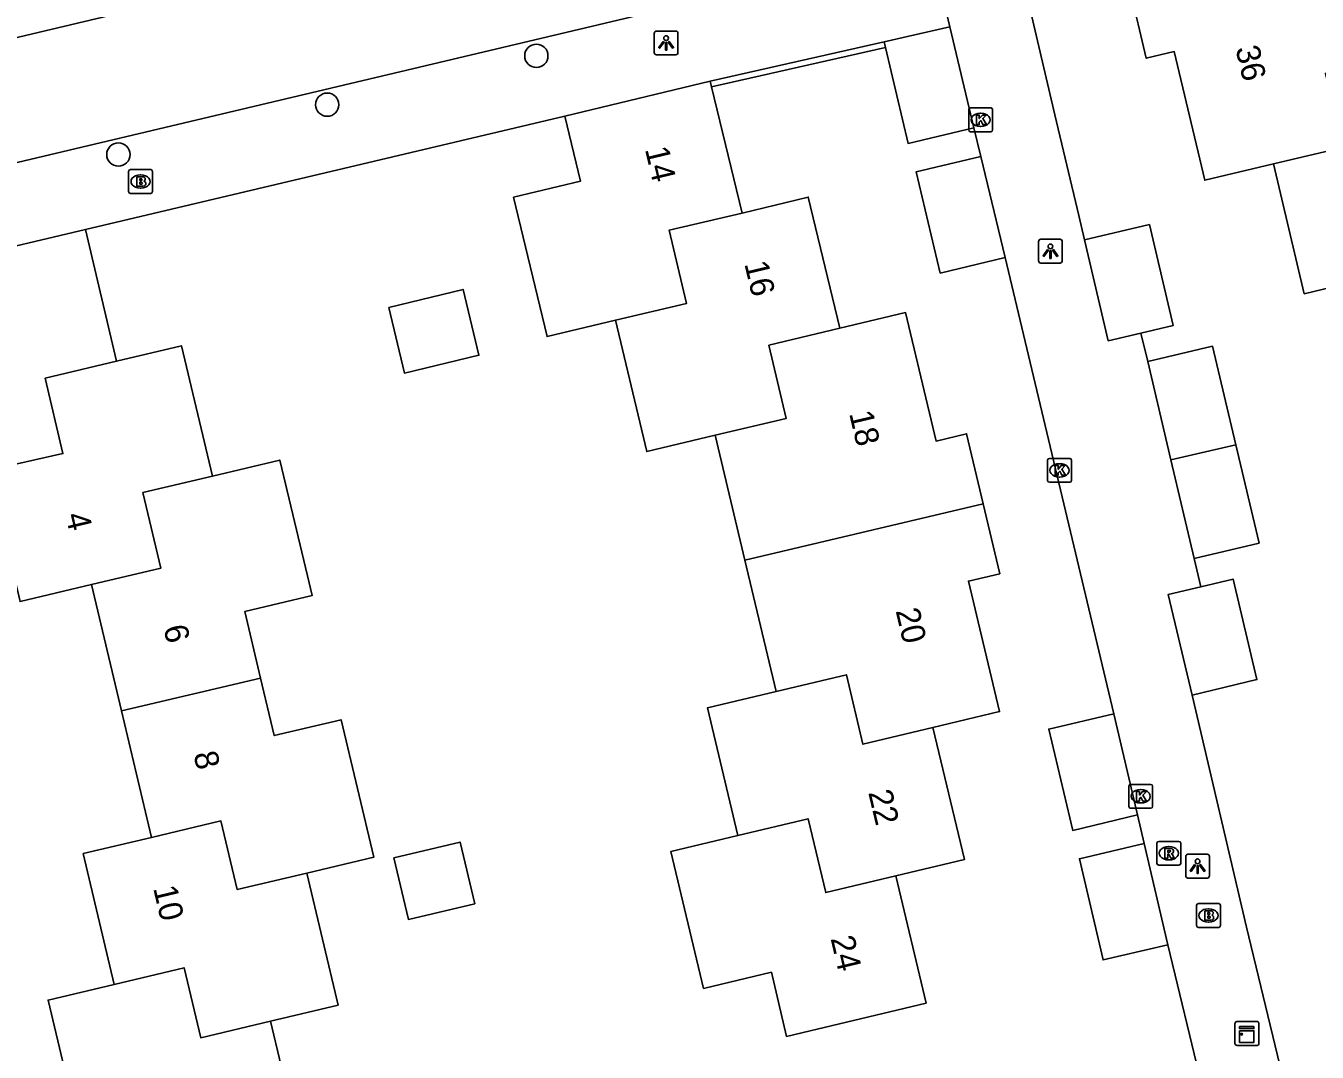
# Model space of a CAD drawing. Extents: x 158038 to 159242, y 380133 to 381214.
# Drawn here: x 159134.4 to 159188.6, y 380509 to 380552.1 of the extents above; entities that cross this region are included whole.
import ezdxf

# ---------------------------------------------------------------- set-up
doc = ezdxf.new("R2010")
doc.units = 0
for name, color, linetype in [('IMGEO_Boom', 7, 'Continuous'), ('IMGEO_Brandkraan', 7, 'Continuous'), ('IMGEO_Hek', 7, 'Continuous'), ('IMGEO_Kast', 7, 'Continuous'), ('IMGEO_Kolk', 7, 'Continuous'), ('IMGEO_Lichtpunt', 7, 'Continuous'), ('IMGEO_Muur', 7, 'Continuous'), ('IMGEO_Pand', 7, 'Continuous'), ('IMGEO_Pand_nummerreeks', 7, 'Continuous'), ('IMGEO_Rijbaan_lokaal_open', 7, 'Continuous'), ('IMGEO_Rioolput', 7, 'Continuous'), ('IMGEO_Voetpad_open', 7, 'Continuous')]:
    doc.layers.add(name, color=color, linetype=linetype)

msp = doc.modelspace()

# ---------------------------------------------------------------- linework, layer by layer
at = {"layer": 'IMGEO_Boom'}
for centre in [(159155.824, 380550.856), (159147.043, 380548.806), (159138.273, 380546.712)]:
    msp.add_circle(centre, 0.489, dxfattribs=at)
at = {"layer": 'IMGEO_Brandkraan'}
for p, q in [((159138.704, 380545.154), (159138.704, 380546.006)), ((159138.779, 380546.08), (159139.631, 380546.08)), ((159139.192, 380545.86), (159139.217, 380545.86)), ((159139.705, 380546.006), (159139.705, 380545.154)), ((159139.631, 380545.08), (159138.779, 380545.08)), ((159139.215, 380545.3), (159139.19, 380545.3)), ((159183.623, 380515.264), (159184.475, 380515.264)), ((159183.548, 380514.338), (159183.548, 380515.19)), ((159184.036, 380515.044), (159184.061, 380515.044)), ((159184.549, 380515.19), (159184.549, 380514.338)), ((159184.475, 380514.264), (159183.623, 380514.264)), ((159184.059, 380514.484), (159184.034, 380514.484))]:
    msp.add_line(p, q, dxfattribs=at)
for points in [[(159138.704, 380545.154), (159138.704, 380546.006)], [(159138.779, 380546.08), (159139.631, 380546.08)], [(159139.052, 380545.78), (159139.052, 380545.38), (159139.265, 380545.38)], [(159139.283, 380545.78), (159139.052, 380545.78)], [(159139.231, 380545.699), (159139.177, 380545.699), (159139.177, 380545.623)], [(159139.177, 380545.623), (159139.23, 380545.623)], [(159139.705, 380546.006), (159139.705, 380545.154)], [(159139.631, 380545.08), (159138.779, 380545.08)], [(159139.239, 380545.547), (159139.177, 380545.547), (159139.177, 380545.466)], [(159139.177, 380545.466), (159139.239, 380545.466)], [(159183.623, 380515.264), (159184.475, 380515.264)], [(159183.548, 380514.338), (159183.548, 380515.19)], [(159183.896, 380514.964), (159183.896, 380514.564), (159184.109, 380514.564)], [(159184.127, 380514.964), (159183.896, 380514.964)], [(159184.075, 380514.883), (159184.021, 380514.883), (159184.021, 380514.807)], [(159184.021, 380514.807), (159184.074, 380514.807)], [(159184.083, 380514.731), (159184.021, 380514.731), (159184.021, 380514.65)], [(159184.549, 380515.19), (159184.549, 380514.338)], [(159184.475, 380514.264), (159183.623, 380514.264)], [(159184.021, 380514.65), (159184.083, 380514.65)]]:
    msp.add_lwpolyline(points, dxfattribs=at)
for centre, radius, start, end in [((159138.781, 380546.004), 0.0765, 91.552, 178.448), ((159138.781, 380546.004), 0.0765, 91.552, 178.448), ((159139.232, 380545.661), 0.0379, 267.8285, 90.9355), ((159139.287, 380545.635), 0.145, 59.4692, 91.5367), ((159139.312, 380545.682), 0.0922, 285.5137, 58.1501), ((159139.317, 380545.49), 0.105, 301.3115, 78.989), ((159139.629, 380546.004), 0.0765, 1.552, 88.448), ((159139.629, 380546.004), 0.0765, 1.552, 88.448), ((159138.781, 380545.156), 0.0765, 181.552, 268.448), ((159138.781, 380545.156), 0.0765, 181.552, 268.448), ((159139.24, 380545.506), 0.0404, 269.8759, 90.5077), ((159139.271, 380545.631), 0.251, 268.6676, 293.5347), ((159139.629, 380545.156), 0.0765, 271.552, 358.448), ((159139.629, 380545.156), 0.0765, 271.552, 358.448), ((159183.625, 380515.188), 0.0765, 91.552, 178.448), ((159183.625, 380515.188), 0.0765, 91.552, 178.448), ((159184.473, 380515.188), 0.0765, 1.552, 88.448), ((159184.473, 380515.188), 0.0765, 1.552, 88.448), ((159184.076, 380514.845), 0.0379, 267.8285, 90.9355), ((159184.084, 380514.69), 0.0404, 269.8759, 90.5077), ((159184.131, 380514.819), 0.145, 59.4692, 91.5367), ((159184.156, 380514.866), 0.0922, 285.5137, 58.1501), ((159184.161, 380514.674), 0.105, 301.3115, 78.989), ((159183.625, 380514.34), 0.0765, 181.552, 268.448), ((159183.625, 380514.34), 0.0765, 181.552, 268.448), ((159184.115, 380514.815), 0.251, 268.6676, 293.5347), ((159184.473, 380514.34), 0.0765, 271.552, 358.448), ((159184.473, 380514.34), 0.0765, 271.552, 358.448)]:
    msp.add_arc(centre, radius, start, end, dxfattribs=at)
for centre, major_axis, ratio, start_param, end_param in [((159139.191, 380545.58), (-0.387, 0.002), 0.722429, 4.712389, 7.853982), ((159139.216, 380545.58), (-0.39, 0.002), 0.717154, 1.570796, 4.712389), ((159184.035, 380514.764), (-0.387, 0.002), 0.722429, 4.712389, 7.853982), ((159184.06, 380514.764), (-0.39, 0.002), 0.717154, 1.570796, 4.712389)]:
    msp.add_ellipse(centre, major_axis=major_axis, ratio=ratio, start_param=start_param, end_param=end_param, dxfattribs=at)
at = {"layer": 'IMGEO_Hek'}
for points in [[(159136.886, 380543.562), (159157.025, 380548.321)], [(159187.042, 380508.472), (159185.648, 380514.267)]]:
    msp.add_lwpolyline(points, dxfattribs=at)
at = {"layer": 'IMGEO_Kast'}
for p, q in [((159185.16, 380509.385), (159185.16, 380510.226)), ((159185.16, 380510.226), (159185.16, 380509.385)), ((159185.235, 380510.31), (159186.076, 380510.31)), ((159186.076, 380510.31), (159185.235, 380510.31)), ((159186.16, 380510.235), (159186.16, 380509.394)), ((159186.16, 380509.394), (159186.16, 380510.235)), ((159186.085, 380509.31), (159185.244, 380509.31)), ((159185.244, 380509.31), (159186.085, 380509.31))]:
    msp.add_line(p, q, dxfattribs=at)
for points in [[(159185.355, 380510.1), (159185.955, 380510.1), (159185.955, 380510.015), (159185.355, 380510.015), (159185.355, 380510.1)], [(159185.355, 380509.925), (159185.955, 380509.925), (159185.955, 380509.436), (159185.355, 380509.436), (159185.355, 380509.925)]]:
    msp.add_lwpolyline(points, dxfattribs=at)
msp.add_circle((159185.439, 380509.774), 0.0377, dxfattribs=at)
for centre, start, end in [((159185.238, 380510.232), 92.4484, 184.2845), ((159185.238, 380510.232), 92.4484, 184.2845), ((159186.082, 380510.232), 2.4484, 94.2845), ((159186.082, 380510.232), 2.4484, 94.2845), ((159185.238, 380509.388), 182.4484, 274.2845), ((159185.238, 380509.388), 182.4484, 274.2845), ((159186.082, 380509.388), 272.4484, 4.2845), ((159186.082, 380509.388), 272.4484, 4.2845)]:
    msp.add_arc(centre, 0.0779, start, end, dxfattribs=at)
at = {"layer": 'IMGEO_Kolk'}
for p, q in [((159173.978, 380547.745), (159173.978, 380548.597)), ((159174.053, 380548.671), (159174.905, 380548.671)), ((159174.466, 380548.451), (159174.491, 380548.451)), ((159174.979, 380548.597), (159174.979, 380547.745)), ((159174.489, 380547.891), (159174.464, 380547.891)), ((159174.905, 380547.671), (159174.053, 380547.671)), ((159177.292, 380533.026), (159177.292, 380533.878)), ((159177.367, 380533.952), (159178.219, 380533.952)), ((159177.78, 380533.732), (159177.805, 380533.732)), ((159178.293, 380533.878), (159178.293, 380533.026)), ((159177.803, 380533.172), (159177.778, 380533.172)), ((159178.219, 380532.952), (159177.367, 380532.952)), ((159180.701, 380519.34), (159180.701, 380520.192)), ((159180.776, 380520.266), (159181.628, 380520.266)), ((159181.702, 380520.192), (159181.702, 380519.34)), ((159181.189, 380520.046), (159181.214, 380520.046)), ((159181.628, 380519.266), (159180.776, 380519.266)), ((159181.212, 380519.486), (159181.187, 380519.486))]:
    msp.add_line(p, q, dxfattribs=at)
for points in [[(159173.978, 380547.745), (159173.978, 380548.597)], [(159174.053, 380548.671), (159174.905, 380548.671)], [(159174.299, 380548.371), (159174.422, 380548.371), (159174.422, 380548.22), (159174.552, 380548.371), (159174.716, 380548.371), (159174.57, 380548.22), (159174.723, 380547.971), (159174.571, 380547.971), (159174.486, 380548.135), (159174.422, 380548.068), (159174.422, 380547.971), (159174.299, 380547.971), (159174.299, 380548.371)], [(159174.979, 380548.597), (159174.979, 380547.745)], [(159174.905, 380547.671), (159174.053, 380547.671)], [(159177.292, 380533.026), (159177.292, 380533.878)], [(159177.367, 380533.952), (159178.219, 380533.952)], [(159177.613, 380533.652), (159177.736, 380533.652), (159177.736, 380533.501), (159177.866, 380533.652), (159178.03, 380533.652), (159177.884, 380533.501), (159178.037, 380533.252), (159177.885, 380533.252), (159177.8, 380533.416), (159177.736, 380533.349), (159177.736, 380533.252), (159177.613, 380533.252), (159177.613, 380533.652)], [(159178.293, 380533.878), (159178.293, 380533.026)], [(159178.219, 380532.952), (159177.367, 380532.952)], [(159180.701, 380519.34), (159180.701, 380520.192)], [(159180.776, 380520.266), (159181.628, 380520.266)], [(159181.702, 380520.192), (159181.702, 380519.34)], [(159181.022, 380519.966), (159181.145, 380519.966), (159181.145, 380519.815), (159181.275, 380519.966), (159181.439, 380519.966), (159181.293, 380519.815), (159181.446, 380519.566), (159181.294, 380519.566), (159181.209, 380519.73), (159181.145, 380519.663), (159181.145, 380519.566), (159181.022, 380519.566), (159181.022, 380519.966)], [(159181.628, 380519.266), (159180.776, 380519.266)]]:
    msp.add_lwpolyline(points, dxfattribs=at)
for centre, start, end in [((159174.055, 380548.595), 91.552, 178.448), ((159174.055, 380548.595), 91.552, 178.448), ((159174.903, 380548.595), 1.552, 88.448), ((159174.903, 380548.595), 1.552, 88.448), ((159174.055, 380547.747), 181.552, 268.448), ((159174.055, 380547.747), 181.552, 268.448), ((159174.903, 380547.747), 271.552, 358.448), ((159174.903, 380547.747), 271.552, 358.448), ((159177.369, 380533.876), 91.552, 178.448), ((159177.369, 380533.876), 91.552, 178.448), ((159178.217, 380533.876), 1.552, 88.448), ((159178.217, 380533.876), 1.552, 88.448), ((159177.369, 380533.028), 181.552, 268.448), ((159177.369, 380533.028), 181.552, 268.448), ((159178.217, 380533.028), 271.552, 358.448), ((159178.217, 380533.028), 271.552, 358.448), ((159180.778, 380520.19), 91.552, 178.448), ((159180.778, 380520.19), 91.552, 178.448), ((159181.626, 380520.19), 1.552, 88.448), ((159181.626, 380520.19), 1.552, 88.448), ((159180.778, 380519.342), 181.552, 268.448), ((159180.778, 380519.342), 181.552, 268.448), ((159181.626, 380519.342), 271.552, 358.448), ((159181.626, 380519.342), 271.552, 358.448)]:
    msp.add_arc(centre, 0.0765, start, end, dxfattribs=at)
for centre, major_axis, ratio, start_param, end_param in [((159174.465, 380548.171), (-0.387, 0.002), 0.722429, 4.712389, 7.853982), ((159174.49, 380548.171), (-0.39, 0.002), 0.717154, 1.570796, 4.712389), ((159177.779, 380533.452), (-0.387, 0.002), 0.722429, 4.712389, 7.853982), ((159177.804, 380533.452), (-0.39, 0.002), 0.717154, 1.570796, 4.712389), ((159181.188, 380519.766), (-0.387, 0.002), 0.722429, 4.712389, 7.853982), ((159181.213, 380519.766), (-0.39, 0.002), 0.717154, 1.570796, 4.712389)]:
    msp.add_ellipse(centre, major_axis=major_axis, ratio=ratio, start_param=start_param, end_param=end_param, dxfattribs=at)
at = {"layer": 'IMGEO_Lichtpunt'}
for p, q in [((159160.775, 380551.801), (159160.775, 380550.994)), ((159160.775, 380551.801), (159160.775, 380550.994)), ((159161.677, 380551.896), (159160.869, 380551.896)), ((159161.677, 380551.896), (159160.869, 380551.896)), ((159161.771, 380550.994), (159161.771, 380551.801)), ((159161.771, 380550.994), (159161.771, 380551.801)), ((159160.869, 380550.9), (159161.677, 380550.9)), ((159160.869, 380550.9), (159161.677, 380550.9)), ((159176.913, 380543.058), (159176.913, 380542.251)), ((159176.913, 380543.058), (159176.913, 380542.251)), ((159177.815, 380543.153), (159177.007, 380543.153)), ((159177.815, 380543.153), (159177.007, 380543.153)), ((159177.909, 380542.251), (159177.909, 380543.058)), ((159177.909, 380542.251), (159177.909, 380543.058)), ((159177.007, 380542.157), (159177.815, 380542.157)), ((159177.007, 380542.157), (159177.815, 380542.157)), ((159183.09, 380517.237), (159183.09, 380516.43)), ((159183.09, 380517.237), (159183.09, 380516.43)), ((159183.992, 380517.332), (159183.184, 380517.332)), ((159183.992, 380517.332), (159183.184, 380517.332)), ((159184.086, 380516.43), (159184.086, 380517.237)), ((159184.086, 380516.43), (159184.086, 380517.237)), ((159183.184, 380516.336), (159183.992, 380516.336)), ((159183.184, 380516.336), (159183.992, 380516.336))]:
    msp.add_line(p, q, dxfattribs=at)
for points in [[(159161.149, 380551.465), (159161.188, 380551.437), (159161, 380551.175), (159160.962, 380551.202), (159161.149, 380551.465)], [(159161.251, 380551.417), (159161.298, 380551.417), (159161.298, 380551.095), (159161.251, 380551.095), (159161.251, 380551.417)], [(159161.361, 380551.437), (159161.399, 380551.464), (159161.586, 380551.202), (159161.547, 380551.174), (159161.361, 380551.437)], [(159177.287, 380542.722), (159177.326, 380542.694), (159177.138, 380542.432), (159177.1, 380542.459), (159177.287, 380542.722)], [(159177.389, 380542.674), (159177.436, 380542.674), (159177.436, 380542.352), (159177.389, 380542.352), (159177.389, 380542.674)], [(159177.499, 380542.694), (159177.537, 380542.721), (159177.724, 380542.459), (159177.685, 380542.431), (159177.499, 380542.694)], [(159183.464, 380516.901), (159183.503, 380516.873), (159183.315, 380516.611), (159183.277, 380516.638), (159183.464, 380516.901)], [(159183.566, 380516.853), (159183.613, 380516.853), (159183.613, 380516.531), (159183.566, 380516.531), (159183.566, 380516.853)], [(159183.676, 380516.873), (159183.714, 380516.9), (159183.901, 380516.638), (159183.862, 380516.61), (159183.676, 380516.873)]]:
    msp.add_lwpolyline(points, dxfattribs=at)
for centre in [(159161.274, 380551.599), (159177.412, 380542.856), (159183.589, 380517.035)]:
    msp.add_circle(centre, 0.0994, dxfattribs=at)
for centre, start, end in [((159160.869, 380551.801), 90, 180), ((159160.869, 380551.801), 90, 180), ((159161.677, 380551.801), 0, 90), ((159161.677, 380551.801), 0, 90), ((159160.869, 380550.994), 180, 270), ((159160.869, 380550.994), 180, 270), ((159161.677, 380550.994), 270, 0), ((159161.677, 380550.994), 270, 360), ((159177.007, 380543.058), 90, 180), ((159177.007, 380543.058), 90, 180), ((159177.815, 380543.058), 0, 90), ((159177.815, 380543.058), 0, 90), ((159177.007, 380542.251), 180, 270), ((159177.007, 380542.251), 180, 270), ((159177.815, 380542.251), 270, 0), ((159177.815, 380542.251), 270, 360), ((159183.184, 380517.237), 90, 180), ((159183.184, 380517.237), 90, 180), ((159183.992, 380517.237), 0, 90), ((159183.992, 380517.237), 0, 90), ((159183.184, 380516.43), 180, 270), ((159183.184, 380516.43), 180, 270), ((159183.992, 380516.43), 270, 0), ((159183.992, 380516.43), 270, 360)]:
    msp.add_arc(centre, 0.0946, start, end, dxfattribs=at)
at = {"layer": 'IMGEO_Muur'}
for points in [[(159163.128, 380549.791), (159170.429, 380551.441)], [(159170.484, 380551.207), (159163.184, 380549.557)]]:
    msp.add_lwpolyline(points, dxfattribs=at)
at = {"layer": 'IMGEO_Pand'}
for points in [[(159186.778, 380546.315), (159183.893, 380545.63), (159182.609, 380551.032), (159181.434, 380550.753), (159180.739, 380553.678)], [(159170.429, 380551.441), (159173.191, 380552.075)], [(159173.191, 380552.075), (159174.189, 380547.829)], [(159170.429, 380551.441), (159170.484, 380551.207)], [(159174.189, 380547.829), (159171.431, 380547.181), (159170.484, 380551.207)], [(159186.778, 380546.315), (159189.694, 380547.007), (159188.956, 380550.115), (159191.873, 380550.808)], [(159157.025, 380548.321), (159163.128, 380549.791)], [(159163.184, 380549.557), (159163.128, 380549.791)], [(159163.184, 380549.557), (159164.46, 380544.257)], [(159159.147, 380539.751), (159156.276, 380539.067), (159154.867, 380544.92), (159157.68, 380545.597), (159157.025, 380548.321)], [(159175.506, 380542.385), (159172.783, 380541.734), (159171.767, 380545.979), (159174.49, 380546.631)], [(159174.49, 380546.631), (159175.506, 380542.385)], [(159190.91, 380541.545), (159188.071, 380540.87), (159186.778, 380546.315)], [(159164.46, 380544.257), (159167.242, 380544.927), (159168.568, 380539.417)], [(159159.147, 380539.751), (159162.135, 380540.463), (159161.403, 380543.538), (159164.46, 380544.257)], [(159127.4, 380538.331), (159126.715, 380541.155), (159136.886, 380543.562)], [(159136.886, 380543.562), (159138.194, 380538.031)], [(159178.839, 380543.129), (159181.564, 380543.773), (159182.564, 380539.538), (159181.212, 380539.218)], [(159181.212, 380539.218), (159179.839, 380538.894), (159178.839, 380543.129)], [(159149.623, 380540.294), (159150.287, 380537.533), (159153.415, 380538.286), (159152.75, 380541.047), (159149.623, 380540.294)], [(159163.337, 380534.927), (159160.458, 380534.242), (159159.147, 380539.751)], [(159168.568, 380539.417), (159171.328, 380540.073), (159172.61, 380534.683), (159173.886, 380534.987), (159174.585, 380532.05)], [(159168.568, 380539.417), (159165.588, 380538.708), (159166.319, 380535.636), (159163.337, 380534.927)], [(159138.194, 380538.031), (159140.924, 380538.68), (159142.225, 380533.21)], [(159181.494, 380538.021), (159184.219, 380538.664), (159185.195, 380534.53)], [(159138.194, 380538.031), (159135.195, 380537.318), (159135.947, 380534.158), (159132.84, 380533.455)], [(159182.47, 380533.887), (159181.494, 380538.021)], [(159164.585, 380529.68), (159163.337, 380534.927)], [(159182.47, 380533.887), (159185.195, 380534.53)], [(159185.195, 380534.53), (159186.171, 380530.396), (159183.446, 380529.753)], [(159142.225, 380533.21), (159145.051, 380533.882), (159146.209, 380529.018), (159146.405, 380528.193), (159143.579, 380527.521), (159144.243, 380524.73)], [(159183.446, 380529.753), (159182.47, 380533.887)], [(159137.139, 380528.653), (159134.143, 380527.944), (159132.84, 380533.455)], [(159137.139, 380528.653), (159140.059, 380529.348), (159139.305, 380532.516), (159142.225, 380533.21)], [(159164.585, 380529.68), (159174.585, 380532.05)], [(159174.585, 380532.05), (159175.283, 380529.114), (159173.969, 380528.802), (159175.273, 380523.321), (159172.479, 380522.656)], [(159165.896, 380524.172), (159164.585, 380529.68)], [(159183.726, 380528.566), (159185.078, 380528.89), (159186.082, 380524.667), (159183.358, 380524.019)], [(159138.401, 380523.348), (159137.139, 380528.653)], [(159183.358, 380524.019), (159182.354, 380528.242), (159183.726, 380528.566)], [(159144.243, 380524.73), (159138.401, 380523.348)], [(159144.243, 380524.73), (159144.818, 380522.313), (159147.628, 380522.982), (159149, 380517.214), (159146.184, 380516.544)], [(159172.479, 380522.656), (159169.535, 380521.955), (159168.841, 380524.872), (159165.896, 380524.172)], [(159164.291, 380518.125), (159163.015, 380523.487), (159165.896, 380524.172)], [(159139.663, 380518.041), (159138.401, 380523.348)], [(159181.072, 380518.982), (159178.347, 380518.337), (159177.342, 380522.588), (159180.067, 380523.232)], [(159180.067, 380523.232), (159181.072, 380518.982)], [(159172.479, 380522.656), (159173.798, 380517.111), (159170.921, 380516.427)], [(159146.184, 380516.544), (159143.267, 380515.85), (159142.581, 380518.735), (159139.663, 380518.041)], [(159164.291, 380518.125), (159167.237, 380518.826), (159167.974, 380515.726), (159170.921, 380516.427)], [(159138.101, 380511.868), (159136.795, 380517.359), (159139.663, 380518.041)], [(159170.921, 380516.427), (159172.192, 380511.081), (159167.328, 380509.924), (159166.332, 380509.687), (159165.692, 380512.378), (159162.843, 380511.7), (159161.474, 380517.455), (159164.291, 380518.125)], [(159149.836, 380517.181), (159150.451, 380514.594), (159153.235, 380515.256), (159152.619, 380517.843), (159149.836, 380517.181)], [(159182.344, 380513.535), (159179.618, 380512.897), (159178.624, 380517.145), (159181.35, 380517.783)], [(159181.35, 380517.783), (159182.344, 380513.535)], [(159146.184, 380516.544), (159147.502, 380511.001), (159144.66, 380510.325)], [(159138.101, 380511.868), (159141.031, 380512.565), (159141.73, 380509.628), (159144.66, 380510.325)], [(159144.66, 380510.325), (159145.959, 380504.867), (159140.849, 380503.652), (159135.984, 380502.495), (159135.263, 380505.527), (159136.598, 380505.844), (159135.323, 380511.207), (159138.101, 380511.868)]]:
    msp.add_lwpolyline(points, dxfattribs=at)
at = {"layer": 'IMGEO_Rijbaan_lokaal_open'}
msp.add_lwpolyline([(159121.612, 380548.682), (159166.662, 380559.374)], dxfattribs=at)
at = {"layer": 'IMGEO_Rioolput'}
for p, q in [((159181.881, 380516.949), (159181.881, 380517.801)), ((159181.956, 380517.875), (159182.808, 380517.875)), ((159182.369, 380517.655), (159182.394, 380517.655)), ((159182.882, 380517.801), (159182.882, 380516.949)), ((159182.808, 380516.875), (159181.956, 380516.875)), ((159182.392, 380517.095), (159182.367, 380517.095))]:
    msp.add_line(p, q, dxfattribs=at)
for points in [[(159181.881, 380516.949), (159181.881, 380517.801)], [(159181.956, 380517.875), (159182.808, 380517.875)], [(159182.47, 380517.573), (159182.218, 380517.575), (159182.218, 380517.175)], [(159182.396, 380517.494), (159182.342, 380517.494), (159182.342, 380517.413)], [(159182.342, 380517.413), (159182.394, 380517.413)], [(159182.882, 380517.801), (159182.882, 380516.949)], [(159182.808, 380516.875), (159181.956, 380516.875)], [(159182.218, 380517.175), (159182.342, 380517.175), (159182.342, 380517.337), (159182.353, 380517.337)], [(159182.4, 380517.308), (159182.471, 380517.175), (159182.611, 380517.175), (159182.546, 380517.301)]]:
    msp.add_lwpolyline(points, dxfattribs=at)
for centre, radius, start, end in [((159181.958, 380517.799), 0.0765, 91.552, 178.448), ((159181.958, 380517.799), 0.0765, 91.552, 178.448), ((159182.378, 380517.602), 0.19, 274.7715, 282.9687), ((159182.402, 380517.398), 0.0964, 77.0061, 93.1865), ((159182.416, 380517.455), 0.0378, 276.6634, 79.6772), ((159182.469, 380517.463), 0.109, 350.3612, 89.416), ((159182.467, 380517.463), 0.112, 277.5842, 350.9817), ((159182.806, 380517.799), 0.0765, 1.552, 88.448), ((159182.806, 380517.799), 0.0765, 1.552, 88.448), ((159181.958, 380516.951), 0.0765, 181.552, 268.448), ((159181.958, 380516.951), 0.0765, 181.552, 268.448), ((159182.352, 380517.284), 0.0533, 26.0293, 88.6989), ((159182.451, 380517.248), 0.108, 29.5134, 73.7905), ((159182.806, 380516.951), 0.0765, 271.552, 358.448), ((159182.806, 380516.951), 0.0765, 271.552, 358.448)]:
    msp.add_arc(centre, radius, start, end, dxfattribs=at)
for centre, major_axis, ratio, start_param, end_param in [((159182.368, 380517.375), (-0.387, 0.002), 0.722429, 4.712389, 7.853982), ((159182.393, 380517.375), (-0.39, 0.002), 0.717154, 1.570796, 4.712389)]:
    msp.add_ellipse(centre, major_axis=major_axis, ratio=ratio, start_param=start_param, end_param=end_param, dxfattribs=at)
at = {"layer": 'IMGEO_Voetpad_open'}
for points in [[(159174.341, 380562.261), (159177.599, 380548.385), (159178.598, 380544.151), (159178.839, 380543.129)], [(159171.132, 380560.689), (159173.191, 380552.075)], [(159166.662, 380559.374), (159167.813, 380554.395), (159122.79, 380543.718), (159121.612, 380548.682)], [(159157.025, 380548.321), (159136.886, 380543.562)], [(159174.49, 380546.631), (159174.189, 380547.829)], [(159180.067, 380523.232), (159175.506, 380542.385)], [(159181.212, 380539.218), (159181.494, 380538.021)], [(159183.446, 380529.753), (159183.726, 380528.566)], [(159183.358, 380524.019), (159185.648, 380514.267), (159187.042, 380508.472)], [(159181.35, 380517.783), (159181.072, 380518.982)], [(159183.757, 380507.682), (159182.344, 380513.535)]]:
    msp.add_lwpolyline(points, dxfattribs=at)

# ---------------------------------------------------------------- texts
at = {"layer": 'IMGEO_Pand_nummerreeks'}
for s, rotation, p in [('36', 283.2879, (159185.174, 380551.171)), ('14', 283.3854, (159160.38, 380546.936)), ('16', 283.3841, (159164.553, 380542.13)), ('18', 283.2514, (159168.954, 380535.846)), ('4', 283.3873, (159136.045, 380531.571)), ('20', 283.2514, (159170.906, 380527.559)), ('6', 283.3789, (159140.157, 380526.851)), ('8', 283.3789, (159141.42, 380521.541)), ('22', 283.3804, (159169.755, 380519.93)), ('10', 283.3789, (159139.73, 380515.909)), ('24', 283.3737, (159168.174, 380513.799))]:
    msp.add_text(s, height=1, rotation=rotation, dxfattribs=at).set_placement(p)

doc.saveas('drawing.dxf')
